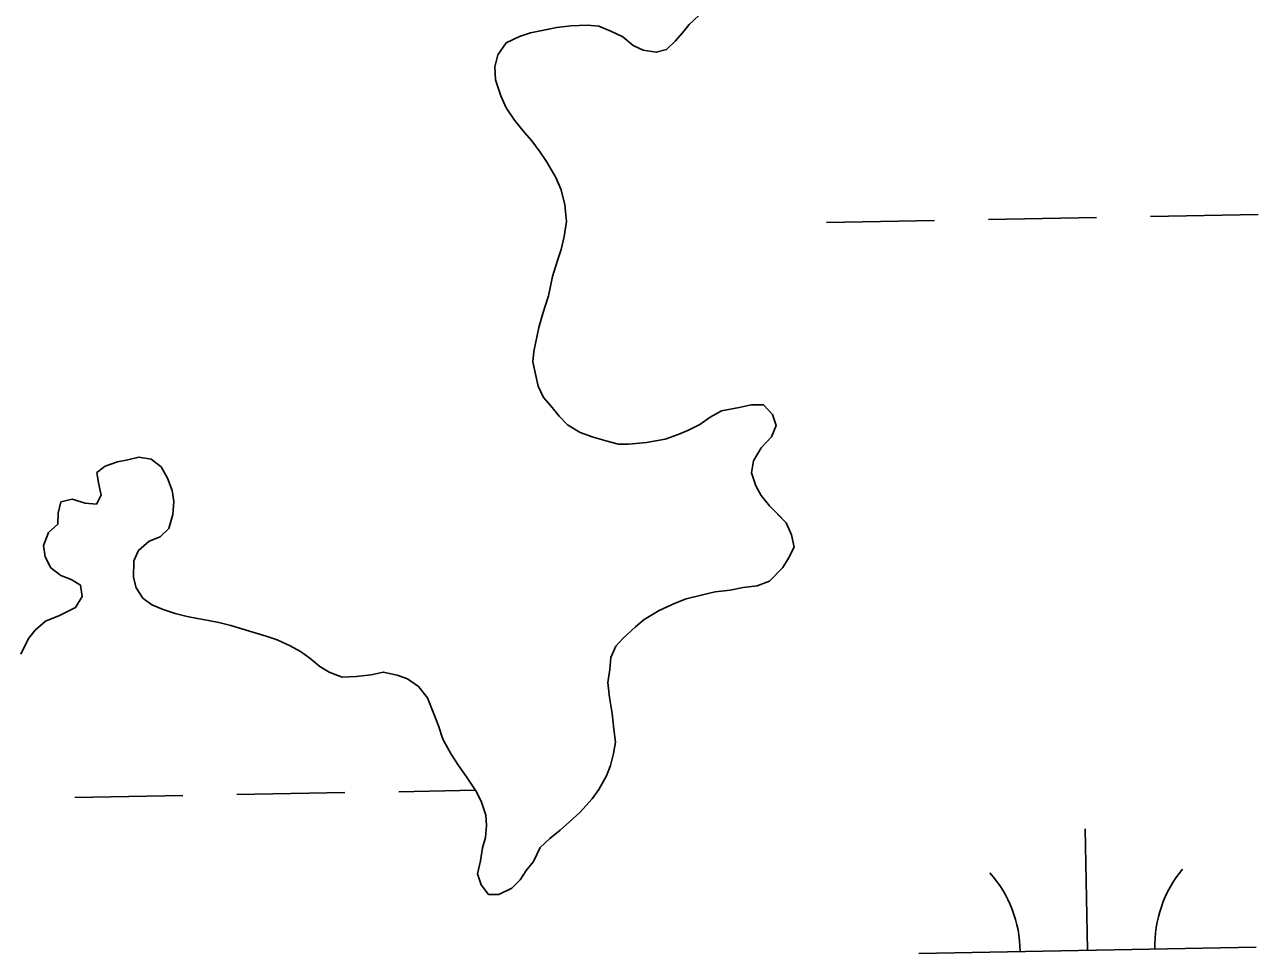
# Model space of a CAD drawing. Extents: x 3925854 to 3964121, y 224593 to 250589.
# Drawn here: x 3939063.7 to 3939429.4, y 237212.7 to 237488.2 of the extents above; entities that cross this region are included whole.
import ezdxf

# ---------------------------------------------------------------- set-up
doc = ezdxf.new("R2010")
doc.units = 0
doc.layers.add('V-TOPO-SHOR', color=7, linetype='Continuous')
doc.layers.add('V-WETL-SWMP', color=7, linetype='Continuous')

msp = doc.modelspace()

# ---------------------------------------------------------------- linework, layer by layer
at = {"layer": 'V-TOPO-SHOR'}
for points in [[(3939263.524, 237490.891), (3939260.725, 237488.164), (3939258.757, 237485.704), (3939256.512, 237483.244), (3939253.991, 237480.791), (3939250.94, 237480), (3939247.077, 237480.604), (3939244.056, 237482.028), (3939241.05, 237484.555), (3939237.478, 237486.261), (3939233.904, 237487.69), (3939230.591, 237488.012), (3939225.612, 237487.801), (3939221.459, 237487.303), (3939217.58, 237486.525), (3939213.699, 237485.747), (3939210.369, 237484.686), (3939206.473, 237482.802), (3939203.938, 237479.242), (3939203.061, 237475.661), (3939203.287, 237471.788)], [(3939203.287, 237471.788), (3939204.882, 237467.067), (3939206.494, 237463.452), (3939208.933, 237459.825), (3939211.925, 237456.192), (3939214.102, 237453.675), (3939216.545, 237450.327), (3939218.444, 237447.537), (3939221.145, 237442.802), (3939222.757, 237439.188), (3939223.804, 237434.752), (3939224.291, 237429.769), (3939223.679, 237425.353), (3939222.798, 237421.495), (3939221.649, 237418.194), (3939220.205, 237413.514), (3939219.021, 237407.724), (3939217.295, 237402.496), (3939216.134, 237398.365), (3939214.657, 237391.197), (3939214.34, 237388.16), (3939215.12, 237384.555), (3939215.902, 237380.953), (3939217.516, 237377.613), (3939219.695, 237375.098), (3939222.143, 237372.024), (3939224.596, 237369.502), (3939228.436, 237367.241), (3939232.288, 237365.808), (3939236.419, 237364.647), (3939239.725, 237363.774), (3939242.764, 237363.733), (3939248.023, 237364.217), (3939253.565, 237365.249), (3939257.452, 237366.58), (3939260.512, 237367.921), (3939263.85, 237369.535), (3939266.918, 237371.706), (3939270.262, 237373.596), (3939275.528, 237374.633), (3939279.13, 237375.415), (3939282.724, 237375.368), (3939285.45, 237372.566), (3939286.513, 237369.234), (3939285.088, 237365.937), (3939282.004, 237362.66), (3939279.741, 237358.82), (3939279.14, 237355.234), (3939280.472, 237351.347), (3939282.092, 237348.562), (3939284.539, 237345.488), (3939286.72, 237343.247), (3939289.448, 237340.447), (3939291.06, 237336.833), (3939291.84, 237333.228), (3939290.138, 237329.933), (3939288.443, 237327.193), (3939284.519, 237323.099), (3939280.908, 237321.764), (3939276.755, 237321.266), (3939272.874, 237320.488), (3939268.446, 237319.994), (3939264.284, 237318.943), (3939259.848, 237317.897), (3939256.512, 237316.56), (3939251.785, 237314.409), (3939247.327, 237311.706), (3939244.81, 237309.527), (3939241.173, 237306.258), (3939238.928, 237303.801), (3939237.503, 237300.501), (3939237.179, 237296.911), (3939236.575, 237293.051), (3939237.068, 237288.621), (3939237.836, 237283.91), (3939238.326, 237279.206), (3939238.828, 237275.329), (3939238.232, 237272.02), (3939237.353, 237268.438), (3939236.208, 237265.413), (3939233.943, 237261.296), (3939231.971, 237258.558), (3939228.323, 237254.46), (3939225.247, 237251.736), (3939222.45, 237249.287), (3939219.378, 237246.837), (3939216.576, 237244.112), (3939214.588, 237239.991), (3939212.339, 237237.257), (3939210.643, 237234.515), (3939208.124, 237232.061), (3939204.229, 237230.177), (3939201.187, 237230.218), (3939199.015, 237233.011), (3939197.952, 237236.341), (3939198.832, 237240.2), (3939199.436, 237244.062), (3939200.307, 237247.091), (3939200.63, 237250.682), (3939200.395, 237253.725), (3939199.068, 237257.888)], [(3939199.068, 237257.888), (3939197.45, 237260.95), (3939194.74, 237265.132), (3939192.297, 237268.483), (3939190.13, 237271.827), (3939187.701, 237276.284), (3939186.37, 237280.171), (3939185.037, 237283.781), (3939183.163, 237288.506), (3939180.443, 237291.861), (3939177.156, 237294.116), (3939174.131, 237295.26), (3939169.996, 237296.143), (3939166.394, 237295.363), (3939161.964, 237294.869), (3939157.815, 237294.646), (3939153.963, 237296.082), (3939151.222, 237297.775), (3939148.214, 237300.303), (3939145.476, 237302.275), (3939142.459, 237303.973), (3939138.611, 237305.683), (3939135.309, 237306.832), (3939130.351, 237308.28), (3939124.846, 237310.012), (3939121.264, 237310.889), (3939118.231, 237311.483), (3939114.924, 237312.079), (3939111.891, 237312.67), (3939108.309, 237313.549), (3939104.731, 237314.7), (3939101.431, 237316.127), (3939098.693, 237318.1), (3939096.799, 237321.163), (3939096.01, 237324.215), (3939096.076, 237329.19), (3939097.497, 237332.212), (3939100.575, 237334.936), (3939103.91, 237336.274), (3939106.431, 237338.727), (3939107.592, 237342.86), (3939107.919, 237346.725), (3939107.41, 237350.048), (3939106.076, 237353.659), (3939104.186, 237357.001), (3939101.173, 237359.252), (3939097.587, 237359.854), (3939094.261, 237359.07), (3939091.214, 237358.556), (3939087.601, 237357.223), (3939085.088, 237355.32), (3939085.602, 237352.273), (3939086.383, 237348.668), (3939084.963, 237345.924), (3939081.652, 237346.243), (3939077.798, 237347.4), (3939074.47, 237346.614), (3939073.595, 237343.311), (3939073.552, 237339.993)], [(3939073.552, 237339.993), (3939070.756, 237337.541), (3939069.323, 237333.691), (3939069.831, 237330.367), (3939071.445, 237327.029), (3939074.455, 237324.778), (3939077.482, 237323.631), (3939080.224, 237321.938), (3939080.732, 237318.614), (3939078.754, 237315.323), (3939074.021, 237312.898), (3939069.855, 237311.294), (3939066.777, 237308.57), (3939064.809, 237306.109), (3939062.538, 237301.439)]]:
    msp.add_lwpolyline(points, dxfattribs=at)
at = {"layer": 'V-WETL-SWMP'}
for p, q in [((3939213.699, 237485.747), (3939210.368, 237484.686)), ((3939221.459, 237487.303), (3939213.699, 237485.747)), ((3939225.612, 237487.801), (3939221.459, 237487.303)), ((3939230.591, 237488.011), (3939225.612, 237487.801)), ((3939233.904, 237487.691), (3939230.591, 237488.011)), ((3939237.478, 237486.261), (3939233.904, 237487.691)), ((3939241.049, 237484.555), (3939237.478, 237486.261)), ((3939258.756, 237485.703), (3939256.512, 237483.245)), ((3939260.724, 237488.164), (3939258.756, 237485.703)), ((3939206.473, 237482.802), (3939203.938, 237479.242)), ((3939210.368, 237484.686), (3939206.473, 237482.802)), ((3939244.057, 237482.028), (3939241.049, 237484.555)), ((3939247.078, 237480.605), (3939244.057, 237482.028)), ((3939256.512, 237483.245), (3939253.992, 237480.79)), ((3939203.938, 237479.242), (3939203.061, 237475.661)), ((3939250.94, 237480.001), (3939247.078, 237480.605)), ((3939253.992, 237480.79), (3939250.94, 237480.001)), ((3939203.061, 237475.661), (3939203.286, 237471.788)), ((3939203.286, 237471.788), (3939204.882, 237467.067)), ((3939204.882, 237467.067), (3939206.493, 237463.452)), ((3939206.493, 237463.452), (3939208.932, 237459.826)), ((3939208.932, 237459.826), (3939211.925, 237456.193)), ((3939211.925, 237456.193), (3939214.103, 237453.676)), ((3939214.103, 237453.676), (3939216.546, 237450.327)), ((3939216.546, 237450.327), (3939218.444, 237447.537)), ((3939218.444, 237447.537), (3939221.146, 237442.802)), ((3939221.146, 237442.802), (3939222.756, 237439.187)), ((3939222.756, 237439.187), (3939223.803, 237434.751)), ((3939223.803, 237434.751), (3939224.29, 237429.768)), ((3939301.454, 237429.517), (3939333.448, 237430.099)), ((3939349.446, 237430.39), (3939381.44, 237430.972)), ((3939397.438, 237431.262), (3939429.432, 237431.844)), ((3939224.29, 237429.768), (3939223.679, 237425.354)), ((3939223.679, 237425.354), (3939222.798, 237421.495)), ((3939222.798, 237421.495), (3939221.649, 237418.193)), ((3939221.649, 237418.193), (3939220.205, 237413.513)), ((3939220.205, 237413.513), (3939219.022, 237407.724)), ((3939219.022, 237407.724), (3939217.294, 237402.495)), ((3939217.294, 237402.495), (3939216.134, 237398.364)), ((3939216.134, 237398.364), (3939214.657, 237391.196)), ((3939214.657, 237391.196), (3939214.34, 237388.16)), ((3939214.34, 237388.16), (3939215.903, 237380.952)), ((3939215.903, 237380.952), (3939217.517, 237377.613)), ((3939217.517, 237377.613), (3939219.695, 237375.097)), ((3939219.695, 237375.097), (3939222.142, 237372.024)), ((3939275.527, 237374.633), (3939279.131, 237375.414)), ((3939279.131, 237375.414), (3939282.724, 237375.367)), ((3939282.724, 237375.367), (3939285.451, 237372.566)), ((3939222.142, 237372.024), (3939224.597, 237369.503)), ((3939263.85, 237369.535), (3939266.919, 237371.706)), ((3939266.919, 237371.706), (3939270.262, 237373.597)), ((3939270.262, 237373.597), (3939275.527, 237374.633)), ((3939285.451, 237372.566), (3939286.513, 237369.235)), ((3939224.597, 237369.503), (3939228.437, 237367.241)), ((3939257.453, 237366.58), (3939260.511, 237367.921)), ((3939260.511, 237367.921), (3939263.85, 237369.535)), ((3939286.513, 237369.235), (3939285.087, 237365.937)), ((3939228.437, 237367.241), (3939232.288, 237365.808)), ((3939232.288, 237365.808), (3939236.419, 237364.647)), ((3939236.419, 237364.647), (3939239.724, 237363.774)), ((3939242.764, 237363.734), (3939248.023, 237364.217)), ((3939248.023, 237364.217), (3939253.565, 237365.249)), ((3939253.565, 237365.249), (3939257.453, 237366.58)), ((3939285.087, 237365.937), (3939282.003, 237362.66)), ((3939239.724, 237363.774), (3939242.764, 237363.734)), ((3939282.003, 237362.66), (3939279.741, 237358.821)), ((3939087.602, 237357.222), (3939085.089, 237355.32)), ((3939091.213, 237358.556), (3939087.602, 237357.222)), ((3939094.261, 237359.069), (3939091.213, 237358.556)), ((3939097.588, 237359.854), (3939094.261, 237359.069)), ((3939101.174, 237359.253), (3939097.588, 237359.854)), ((3939104.185, 237357.002), (3939101.174, 237359.253)), ((3939106.076, 237353.66), (3939104.185, 237357.002)), ((3939279.741, 237358.821), (3939279.14, 237355.235)), ((3939085.089, 237355.32), (3939085.602, 237352.273)), ((3939107.41, 237350.049), (3939106.076, 237353.66)), ((3939279.14, 237355.235), (3939280.471, 237351.347)), ((3939085.602, 237352.273), (3939086.383, 237348.669)), ((3939107.919, 237346.725), (3939107.41, 237350.049)), ((3939280.471, 237351.347), (3939282.092, 237348.561)), ((3939074.469, 237346.615), (3939073.596, 237343.31)), ((3939077.797, 237347.401), (3939074.469, 237346.615)), ((3939081.652, 237346.244), (3939077.797, 237347.401)), ((3939084.964, 237345.923), (3939081.652, 237346.244)), ((3939086.383, 237348.669), (3939084.964, 237345.923)), ((3939107.591, 237342.859), (3939107.919, 237346.725)), ((3939282.092, 237348.561), (3939284.539, 237345.488)), ((3939073.596, 237343.31), (3939073.552, 237339.993)), ((3939106.43, 237338.728), (3939107.591, 237342.859)), ((3939284.539, 237345.488), (3939289.448, 237340.448)), ((3939073.552, 237339.993), (3939070.756, 237337.542)), ((3939103.91, 237336.274), (3939106.43, 237338.728)), ((3939289.448, 237340.448), (3939291.059, 237336.833)), ((3939070.756, 237337.542), (3939069.322, 237333.691)), ((3939097.498, 237332.212), (3939100.575, 237334.936)), ((3939100.575, 237334.936), (3939103.91, 237336.274)), ((3939291.059, 237336.833), (3939291.84, 237333.229)), ((3939069.322, 237333.691), (3939069.831, 237330.368)), ((3939096.076, 237329.19), (3939097.498, 237332.212)), ((3939291.84, 237333.229), (3939290.138, 237329.934)), ((3939069.831, 237330.368), (3939071.445, 237327.029)), ((3939096.01, 237324.215), (3939096.076, 237329.19)), ((3939290.138, 237329.934), (3939288.443, 237327.192)), ((3939071.445, 237327.029), (3939074.456, 237324.778)), ((3939074.456, 237324.778), (3939077.482, 237323.632)), ((3939096.799, 237321.164), (3939096.01, 237324.215)), ((3939288.443, 237327.192), (3939284.519, 237323.098)), ((3939077.482, 237323.632), (3939080.224, 237321.937)), ((3939080.224, 237321.937), (3939080.732, 237318.613)), ((3939098.693, 237318.099), (3939096.799, 237321.164)), ((3939272.874, 237320.488), (3939268.445, 237319.994)), ((3939276.755, 237321.266), (3939272.874, 237320.488)), ((3939280.908, 237321.764), (3939276.755, 237321.266)), ((3939284.519, 237323.098), (3939280.908, 237321.764)), ((3939080.732, 237318.613), (3939078.754, 237315.322)), ((3939101.431, 237316.127), (3939098.693, 237318.099)), ((3939256.513, 237316.559), (3939251.785, 237314.41)), ((3939259.848, 237317.897), (3939256.513, 237316.559)), ((3939264.285, 237318.943), (3939259.848, 237317.897)), ((3939268.445, 237319.994), (3939264.285, 237318.943)), ((3939074.022, 237312.897), (3939069.855, 237311.294)), ((3939078.754, 237315.322), (3939074.022, 237312.897)), ((3939104.73, 237314.701), (3939101.431, 237316.127)), ((3939108.308, 237313.548), (3939104.73, 237314.701)), ((3939111.89, 237312.671), (3939108.308, 237313.548)), ((3939251.785, 237314.41), (3939247.327, 237311.705)), ((3939069.855, 237311.294), (3939066.778, 237308.57)), ((3939114.923, 237312.078), (3939111.89, 237312.671)), ((3939118.232, 237311.482), (3939114.923, 237312.078)), ((3939121.265, 237310.889), (3939118.232, 237311.482)), ((3939124.847, 237310.012), (3939121.265, 237310.889)), ((3939130.352, 237308.28), (3939124.847, 237310.012)), ((3939244.81, 237309.527), (3939241.173, 237306.258)), ((3939247.327, 237311.705), (3939244.81, 237309.527)), ((3939064.81, 237306.109), (3939062.537, 237301.439)), ((3939066.778, 237308.57), (3939064.81, 237306.109)), ((3939135.309, 237306.832), (3939130.352, 237308.28)), ((3939138.611, 237305.683), (3939135.309, 237306.832)), ((3939142.458, 237303.973), (3939138.611, 237305.683)), ((3939241.173, 237306.258), (3939238.929, 237303.8)), ((3939145.476, 237302.275), (3939142.458, 237303.973)), ((3939148.214, 237300.303), (3939145.476, 237302.275)), ((3939238.929, 237303.8), (3939237.503, 237300.501)), ((3939151.222, 237297.776), (3939148.214, 237300.303)), ((3939237.503, 237300.501), (3939237.179, 237296.912)), ((3939153.963, 237296.081), (3939151.222, 237297.776)), ((3939157.814, 237294.647), (3939153.963, 237296.081)), ((3939161.964, 237294.869), (3939157.814, 237294.647)), ((3939166.393, 237295.363), (3939161.964, 237294.869)), ((3939169.997, 237296.144), (3939166.393, 237295.363)), ((3939174.132, 237295.26), (3939169.997, 237296.144)), ((3939177.157, 237294.115), (3939174.132, 237295.26)), ((3939237.179, 237296.912), (3939236.575, 237293.05)), ((3939180.444, 237291.86), (3939177.157, 237294.115)), ((3939183.164, 237288.506), (3939180.444, 237291.86)), ((3939236.575, 237293.05), (3939237.069, 237288.621)), ((3939185.037, 237283.782), (3939183.164, 237288.506)), ((3939237.069, 237288.621), (3939237.836, 237283.911)), ((3939186.371, 237280.171), (3939185.037, 237283.782)), ((3939237.836, 237283.911), (3939238.326, 237279.206)), ((3939187.701, 237276.283), (3939186.371, 237280.171)), ((3939190.13, 237271.828), (3939187.701, 237276.283)), ((3939238.326, 237279.206), (3939238.828, 237275.329)), ((3939238.828, 237275.329), (3939238.231, 237272.02)), ((3939192.297, 237268.482), (3939190.13, 237271.828)), ((3939238.231, 237272.02), (3939237.354, 237268.438)), ((3939194.741, 237265.133), (3939192.297, 237268.482)), ((3939236.209, 237265.412), (3939233.943, 237261.296)), ((3939237.354, 237268.438), (3939236.209, 237265.412)), ((3939197.449, 237260.951), (3939194.741, 237265.133)), ((3939078.61, 237258.937), (3939110.605, 237259.518)), ((3939126.602, 237259.809), (3939158.597, 237260.391)), ((3939174.594, 237260.682), (3939197.355, 237261.096)), ((3939199.067, 237257.888), (3939197.449, 237260.951)), ((3939231.971, 237258.558), (3939228.323, 237254.46)), ((3939233.943, 237261.296), (3939231.971, 237258.558)), ((3939200.394, 237253.724), (3939199.067, 237257.888)), ((3939228.323, 237254.46), (3939225.247, 237251.736)), ((3939200.306, 237247.091), (3939200.63, 237250.681)), ((3939200.63, 237250.681), (3939200.394, 237253.724)), ((3939225.247, 237251.736), (3939222.45, 237249.286)), ((3939199.437, 237244.062), (3939200.306, 237247.091)), ((3939222.45, 237249.286), (3939219.377, 237246.838)), ((3939378.799, 237213.645), (3939378.145, 237249.639)), ((3939198.833, 237240.2), (3939199.437, 237244.062)), ((3939216.576, 237244.111), (3939214.587, 237239.991)), ((3939219.377, 237246.838), (3939216.576, 237244.111)), ((3939197.952, 237236.342), (3939198.833, 237240.2)), ((3939214.587, 237239.991), (3939212.339, 237237.257)), ((3939199.014, 237233.011), (3939197.952, 237236.342)), ((3939212.339, 237237.257), (3939210.644, 237234.515)), ((3939201.188, 237230.218), (3939199.014, 237233.011)), ((3939210.644, 237234.515), (3939208.124, 237232.061)), ((3939204.229, 237230.177), (3939201.188, 237230.218)), ((3939208.124, 237232.061), (3939204.229, 237230.177)), ((3939328.807, 237212.736), (3939428.791, 237214.554))]:
    msp.add_line(p, q, dxfattribs=at)
for centre, start, end in [((3939323.557, 237213.115), 0.26988, 41.81354), ((3939434.024, 237215.124), 140.26988, 181.81353)]:
    msp.add_arc(centre, 35.246, start, end, dxfattribs=at)

doc.saveas('drawing.dxf')
